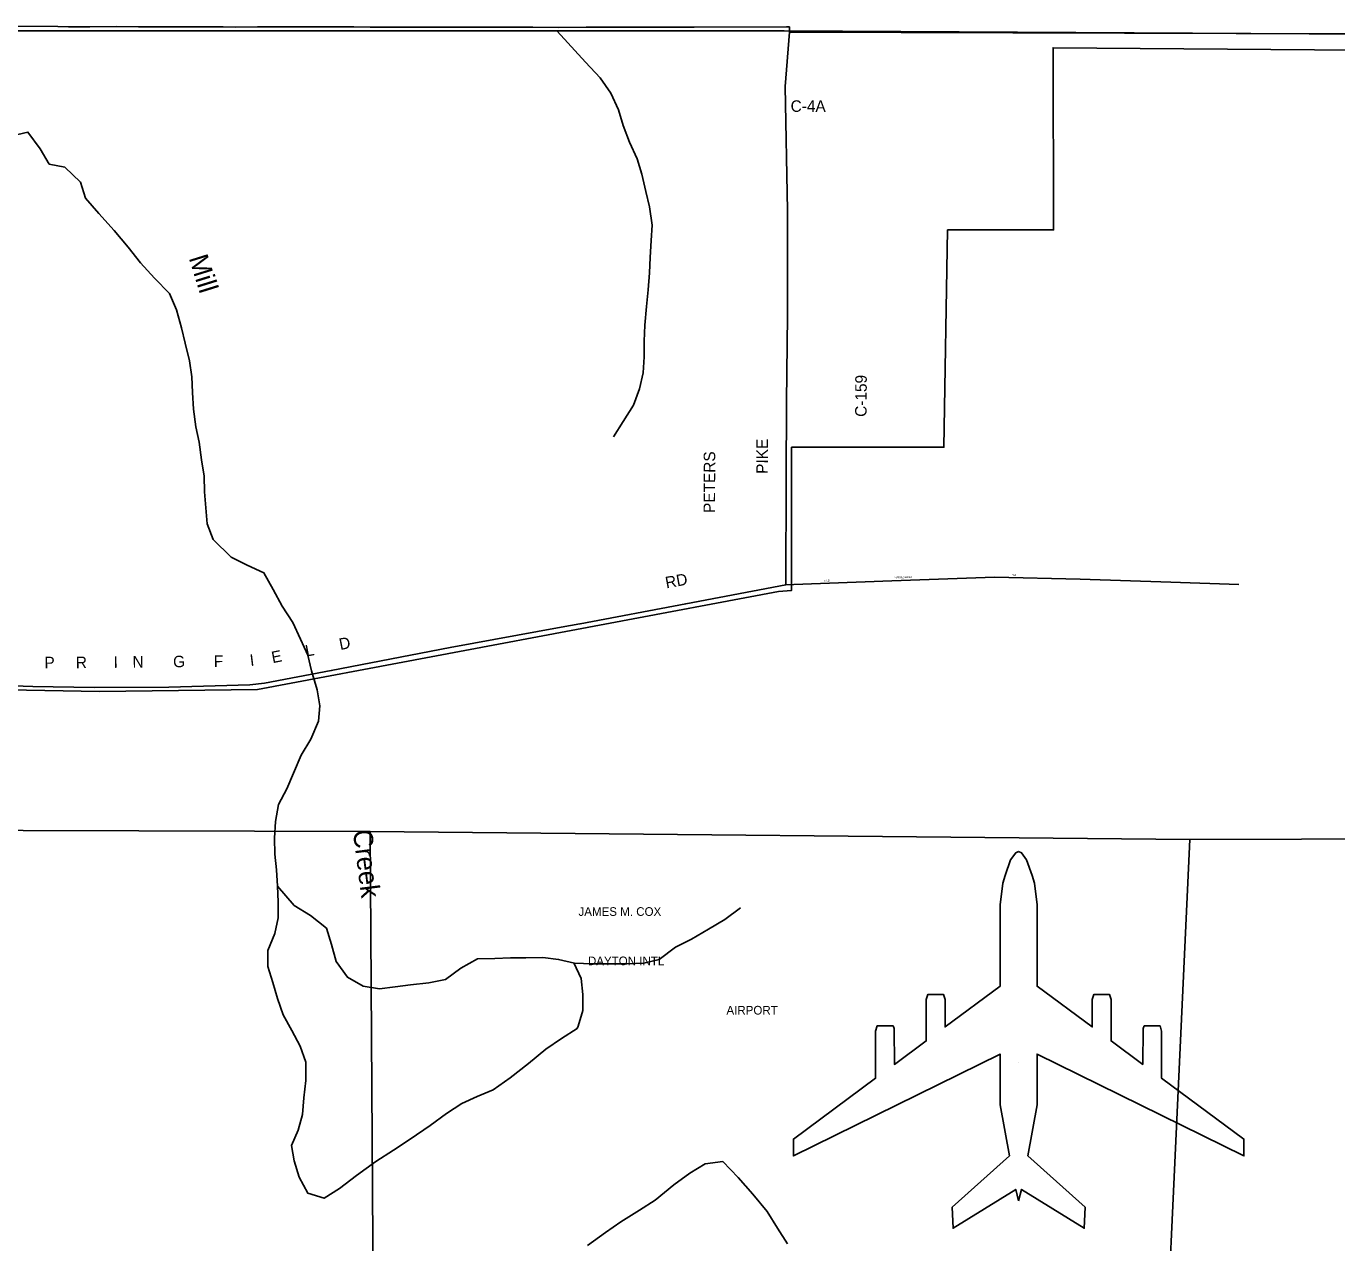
# Model space of a CAD drawing. Extents: x 1312308 to 1684953, y 460642 to 865172.
# Drawn here: x 1479124 to 1487658, y 696914 to 704834 of the extents above; entities that cross this region are included whole.
import ezdxf

# ---------------------------------------------------------------- set-up
doc = ezdxf.new("R2010")
doc.units = 0
for name, color, linetype in [('GM_X_Adjacent_County', 7, 'Continuous'), ('GM_X_Airport_Class_1', 7, 'Continuous'), ('GM_X_Airport_Location_Class_1', 7, 'Continuous'), ('GM_X_Airport_Text_Class_1', 7, 'Continuous'), ('GM_X_City_Street', 7, 'Continuous'), ('GM_X_City_Street_Text', 7, 'Continuous'), ('GM_X_Corporation', 7, 'Continuous'), ('GM_X_County', 7, 'Continuous'), ('GM_X_County_Road', 7, 'Continuous'), ('GM_X_County_Road_Text', 7, 'Continuous'), ('GM_X_Minor_River', 7, 'Continuous'), ('GM_X_Minor_River_Text', 7, 'Continuous'), ('GM_X_Section', 7, 'Continuous'), ('GM_X_Township', 7, 'Continuous'), ('GM_X_Township_Road', 7, 'Continuous')]:
    doc.layers.add(name, color=color, linetype=linetype)

msp = doc.modelspace()

# ---------------------------------------------------------------- linework, layer by layer
at = {"layer": 'GM_X_Adjacent_County'}
msp.add_lwpolyline([(1478745.1, 704804.2), (1481318.7, 704804.3), (1484059.4, 704804.5), (1492036.4, 704757.4)], dxfattribs=at)
at = {"layer": 'GM_X_Airport_Class_1'}
for points in [[(1485586.1, 697187.3), (1485567.3, 697261.4), (1485159.2, 697008.5), (1485153.3, 697146.1), (1485525.9, 697480.2), (1485465.8, 697812.8), (1485465.8, 698142.9), (1484119.5, 697479.4), (1484119.5, 697588.9), (1484654.9, 697984.8), (1484654.9, 698292.6), (1484664.4, 698325.3), (1484768, 698325.3), (1484775.2, 698309), (1484777.4, 698075.4), (1484984.2, 698228.3), (1484984.2, 698497), (1484993.7, 698529.6), (1485097.3, 698529.6), (1485106.7, 698497), (1485106.7, 698318.9), (1485465.8, 698584.4), (1485465.8, 699114.9), (1485483.3, 699255.2), (1485497.9, 699305.2), (1485533.9, 699407.4), (1485567.1, 699452.8), (1485586.1, 699460.7)], [(1485586.1, 699460.7), (1485605, 699452.8), (1485638.2, 699407.4), (1485674.2, 699305.2), (1485688.8, 699255.2), (1485706.3, 699114.9), (1485706.3, 698584.4), (1486065.4, 698318.9), (1486065.4, 698497), (1486074.8, 698529.6), (1486178.4, 698529.6), (1486187.9, 698497), (1486187.9, 698228.3), (1486394.7, 698075.4), (1486396.9, 698309), (1486404.1, 698325.3), (1486507.7, 698325.3), (1486517.2, 698292.6), (1486517.2, 697984.8), (1487052.6, 697588.9), (1487052.6, 697479.4), (1485706.3, 698142.9), (1485706.3, 697812.7), (1485646.2, 697480.2), (1486018.8, 697146.1), (1486012.9, 697008.5), (1485604.9, 697261.4), (1485586.1, 697187.3)]]:
    msp.add_lwpolyline(points, dxfattribs=at)
at = {"layer": 'GM_X_Airport_Location_Class_1'}
msp.add_line((1485586, 698088.9), (1485586, 698088.9), dxfattribs=at)
at = {"layer": 'GM_X_City_Street'}
msp.add_lwpolyline([(1484122.2, 701199.7), (1484122.3, 701199.7), (1484760.7, 701223.5), (1485429.9, 701248), (1485986.1, 701234.7), (1486576.3, 701214.7), (1487020.5, 701199.7)], dxfattribs=at)
at = {"layer": 'GM_X_Corporation'}
msp.add_lwpolyline([(1478766.4, 700518), (1479600.1, 700501.8), (1480629.3, 700515), (1484022.6, 701152.7), (1484107.8, 701161.2), (1484107.8, 702092.8), (1485099, 702093), (1485123.7, 703507.7), (1485813.7, 703507.8), (1485810.2, 704693.8), (1489213.8, 704667.5)], dxfattribs=at)
at = {"layer": 'GM_X_County'}
msp.add_lwpolyline([(1478745.1, 704804.2), (1481318.7, 704804.3), (1484059.4, 704804.5), (1492036.4, 704757.4)], dxfattribs=at)
at = {"layer": 'GM_X_County_Road'}
for points in [[(1484069.5, 701197.7), (1484073.3, 701886.6), (1484075.3, 702387.4), (1484080.6, 702950.3), (1484080.1, 703634.3), (1484066.8, 704440.4), (1484094.8, 704794.3)], [(1484094.8, 704794.3), (1484094.8, 704829.6)], [(1484094.8, 704794.3), (1492094.9, 704771.1)], [(1482729, 700943.9), (1482729.9, 700944.1), (1483418.5, 701074.5), (1484069.5, 701197.7)], [(1484069.5, 701197.7), (1484122.2, 701199.7)], [(1478725.6, 700550.8), (1479167.7, 700535.8), (1479566, 700529.8), (1480052.5, 700531.9), (1480579.2, 700545.2), (1480675.6, 700557.3), (1481109.6, 700638.6), (1481885.3, 700789.1), (1482606.6, 700920.7), (1482729, 700943.9)]]:
    msp.add_lwpolyline(points, dxfattribs=at)
at = {"layer": 'GM_X_Minor_River'}
for points in [[(1482581.8, 704801.8), (1482765.3, 704598.8), (1482861.6, 704498.4), (1482929.9, 704398.1), (1482980.1, 704289.7), (1483010.2, 704187.4), (1483052.3, 704079), (1483102.5, 703970.7), (1483132.6, 703870.4), (1483158.7, 703758), (1483182.8, 703657.7), (1483198.9, 703539.3), (1483192.9, 703439), (1483186.8, 703328.6), (1483182.8, 703228.3), (1483172.8, 703118), (1483162.7, 703009.6), (1483152.7, 702887.2), (1483146.7, 702782.9), (1483146.7, 702680.6), (1483140.6, 702578.3), (1483116.5, 702473.9), (1483078.4, 702367.6), (1483010.1, 702261.3), (1482947.9, 702160.9)], [(1479032.6, 704120.4), (1479135, 704144.5), (1479215.3, 704036.2), (1479273.5, 703935.8), (1479375.9, 703915.8), (1479476.3, 703817.5), (1479510.4, 703715.2), (1479596.8, 703614.8), (1479697.2, 703504.5), (1479787.5, 703396.2), (1479867.8, 703293.9), (1479958.2, 703193.6), (1480056.6, 703093.3), (1480102.7, 702986.9), (1480134.9, 702870.6), (1480159, 702770.3), (1480187.1, 702655.9), (1480201.1, 702551.6), (1480207.2, 702449.3), (1480213.2, 702341), (1480227.2, 702226.6), (1480249.3, 702126.3), (1480265.4, 702010), (1480281.5, 701903.7), (1480285.5, 701803.4), (1480301.6, 701594.8), (1480341.7, 701492.4), (1480458.2, 701378.1), (1480562.6, 701326), (1480671, 701275.9), (1480731.3, 701167.5), (1480789.5, 701057.2), (1480859.8, 700950.9), (1480910, 700842.6), (1480958.2, 700740.3), (1480982.3, 700638), (1481018.4, 700513.7), (1481034.5, 700409.4), (1481026.5, 700309.1), (1480976.3, 700192.8), (1480914.1, 700088.5), (1480863.9, 699972.1), (1480819.7, 699869.8), (1480765.5, 699767.5), (1480747.4, 699657.2), (1480739.4, 699548.9), (1480743.4, 699444.6), (1480753.5, 699342.3), (1480759.5, 699236), (1480763.6, 699133.7), (1480763.6, 699029.4), (1480741.5, 698927.1), (1480697.3, 698816.8), (1480697.3, 698712.5), (1480729.5, 698608.2), (1480759.6, 698503.9), (1480795.8, 698397.6), (1480854, 698295.3), (1480908.2, 698193.1), (1480944.4, 698088.8), (1480944.4, 697970.4), (1480932.3, 697858.1), (1480922.3, 697749.8), (1480894.2, 697647.5), (1480850.1, 697547.2), (1480868.1, 697447), (1480900.3, 697340.7), (1480956.5, 697236.4), (1481062.9, 697204.3), (1481163.3, 697266.5), (1481273.7, 697352.8), (1481400.2, 697443), (1481514.7, 697517.2), (1481623.1, 697587.5), (1481753.6, 697677.8), (1481860, 697756), (1481960.4, 697820.2), (1482060.7, 697866.3), (1482165.1, 697910.5), (1482275.6, 697988.7), (1482394, 698081), (1482506.4, 698173.3), (1482608.8, 698243.5), (1482711.2, 698309.7), (1482717.3, 698323.7)], [(1480759.5, 699236), (1480868, 699109.7), (1480974.4, 699045.5), (1481078.8, 698961.3), (1481110.9, 698855), (1481141.1, 698744.7), (1481215.4, 698642.4), (1481317.8, 698584.2), (1481424.2, 698568.2), (1481526.6, 698580.3), (1481627, 698592.3), (1481745.4, 698606.4), (1481853.9, 698628.4), (1481954.2, 698702.7), (1482062.7, 698762.9), (1482175.1, 698764.9), (1482277.5, 698768.9), (1482377.9, 698768.9), (1482488.3, 698771), (1482590.7, 698758.9), (1482693.1, 698734.9), (1482811.6, 698730.9), (1483034.5, 698730.9), (1483144.9, 698735), (1483245.3, 698759), (1483351.7, 698839.3), (1483456.1, 698891.5), (1483566.5, 698955.7), (1483672.9, 699017.8), (1483775.3, 699094.1)], [(1482689.5, 698735.7), (1482737.3, 698634.6), (1482747.3, 698530.3), (1482747.4, 698426), (1482717.3, 698323.7)], [(1482777.6, 696895.7), (1482896.1, 696980), (1482996.5, 697050.2), (1483116.9, 697126.4), (1483219.3, 697190.6), (1483341.8, 697290.9), (1483444.2, 697367.1), (1483544.6, 697427.3), (1483659, 697443.4), (1483759.4, 697339.1), (1483855.8, 697230.8), (1483948.2, 697118.5), (1484016.5, 697010.2), (1484080.7, 696907.9)]]:
    msp.add_lwpolyline(points, dxfattribs=at)
at = {"layer": 'GM_X_Section'}
for points in [[(1476090.9, 699606.1), (1481364.2, 699590.8), (1481398.6, 694259), (1476074.7, 694319), (1476088.8, 699202.2)], [(1486700.6, 699539.1), (1486455.9, 694258.5), (1481398.6, 694259), (1481364.2, 699590.8)], [(1491790.1, 699554), (1491953.7, 695039.6), (1491973, 694251.4), (1486455.9, 694258.5), (1486700.6, 699539.1)]]:
    msp.add_lwpolyline(points, close=True, dxfattribs=at)
at = {"layer": 'GM_X_Township'}
msp.add_lwpolyline([(1478745.1, 704804.2), (1481318.7, 704804.3), (1484059.4, 704804.5), (1492036.4, 704757.4)], dxfattribs=at)
at = {"layer": 'GM_X_Township_Road'}
msp.add_lwpolyline([(1478764.7, 704833.6), (1479330.2, 704830.8), (1479399.1, 704830.7), (1479474.6, 704830.1), (1479536.9, 704830.4), (1479710.7, 704831.1), (1479855, 704830.4), (1479986.2, 704830.1), (1480137.1, 704829.6), (1480258.4, 704829.5), (1480406, 704829), (1480484.7, 704828.5), (1480628.9, 704829.7), (1480763.3, 704829.3), (1480832.2, 704828.7), (1480907.6, 704828.6), (1481045.1, 704829), (1481084.3, 704829.1), (1481136.6, 704829.1), (1481185.8, 704829.1), (1481225, 704828.8), (1481257.8, 704828.6), (1481362.8, 704828.2), (1481434.9, 704828.2), (1481467.7, 704828), (1481520.1, 704827.9), (1481582.5, 704827.8), (1481756.4, 704828.2), (1481979.5, 704828), (1482294.4, 704827), (1482422.3, 704826.9), (1482589.6, 704826), (1482770.1, 704826.6), (1483091.6, 704826.4), (1483249.1, 704827.1), (1483331.1, 704827.4), (1483472.2, 704828.2), (1484074.9, 704829.5), (1484094.8, 704829.6)], dxfattribs=at)

# ---------------------------------------------------------------- texts
at = {"layer": 'GM_X_Airport_Text_Class_1'}
for s, p in [('JAMES M. COX', (1482719.7, 699042.2)), ('DAYTON INTL', (1482781.3, 698721)), ('AIRPORT', (1483683.3, 698399.8))]:
    msp.add_text(s, height=56.25, rotation=0.00001, dxfattribs=at).set_placement(p)
at = {"layer": 'GM_X_City_Street_Text'}
for s, rotation, p in [('RD', 356.98842, (1485545, 701256)), ('OLD', 3.94312, (1484320.6, 701216.5)), ('SPRINGFIELD', 1.73477, (1484778.6, 701238.5))]:
    msp.add_text(s, height=12.5, rotation=rotation, dxfattribs=at).set_placement(p)
at = {"layer": 'GM_X_County_Road_Text'}
for s, rotation, p in [('C-4A', 0.00001, (1484101.3, 704276.2)), ('C-159', 89.72214, (1484596.1, 702290.5)), ('PIKE', 89.69141, (1483952.5, 701919.4)), ('PETERS', 89.80908, (1483609.2, 701664.6)), ('RD', 10.43757, (1483292.3, 701173.5)), ('D', 11.01152, (1481169, 700772.5)), ('E', 10.98404, (1480728.3, 700686.9)), ('L', 11.01047, (1480948.7, 700729.7)), ('P', 0.2219, (1479242.5, 700653.6)), ('R', 0.5298, (1479446.7, 700654.4)), ('I', 0.53145, (1479693.1, 700656.7)), ('N', 0.53502, (1479816.3, 700657.8)), ('G', 0.54252, (1480080.3, 700660.3)), ('F', 0.77384, (1480345.6, 700662.8)), ('I', 7.14686, (1480584.4, 700668.1))]:
    msp.add_text(s, height=75, rotation=rotation, dxfattribs=at).set_placement(p)
at = {"layer": 'GM_X_Minor_River_Text'}
for s, height, rotation, p in [('Mill', 124.98, 287.2963, (1480181.5, 703325.5)), ('Creek', 124.95, 277.22012, (1481250.4, 699595.7))]:
    msp.add_text(s, height=height, rotation=rotation, dxfattribs=at).set_placement(p)

doc.saveas('drawing.dxf')
